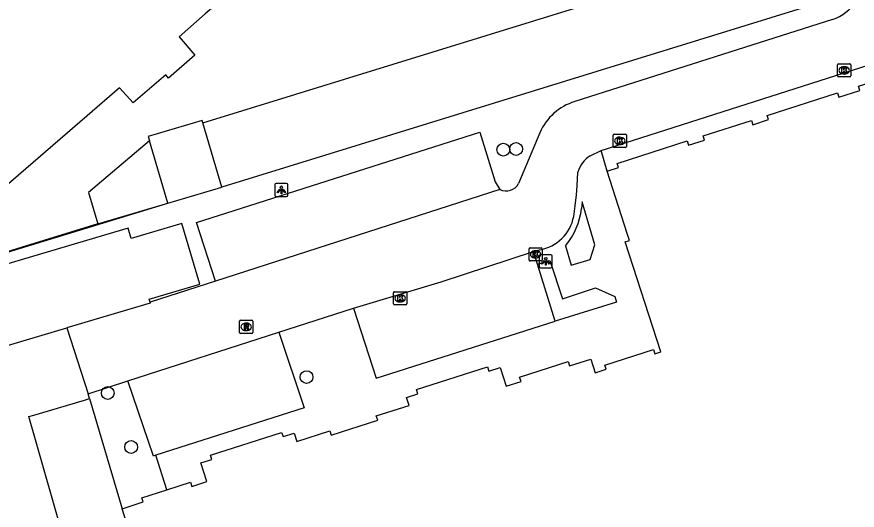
# Model space of a CAD drawing. Extents: x 159718 to 160783, y 383290 to 384030.
# Drawn here: x 159916.3 to 159980.6, y 383620.7 to 383658.4 of the extents above; entities that cross this region are included whole.
import ezdxf

# ---------------------------------------------------------------- set-up
doc = ezdxf.new("R2010")
doc.units = 0
for name, color, linetype in [('IMGEO_Boom', 7, 'Continuous'), ('IMGEO_Hek', 7, 'Continuous'), ('IMGEO_Kolk', 7, 'Continuous'), ('IMGEO_Lichtpunt', 7, 'Continuous'), ('IMGEO_Pand', 7, 'Continuous'), ('IMGEO_Parkeervlak_open', 7, 'Continuous'), ('IMGEO_Rijbaan_lokaal_open', 7, 'Continuous'), ('IMGEO_Rioolput', 7, 'Continuous'), ('IMGEO_Voetpad_open', 7, 'Continuous')]:
    doc.layers.add(name, color=color, linetype=linetype)

msp = doc.modelspace()

# ---------------------------------------------------------------- linework, layer by layer
at = {"layer": 'IMGEO_Boom'}
for centre in [(159953.543, 383648.276), (159954.524, 383648.327), (159938.499, 383630.871), (159923.301, 383629.654), (159925.088, 383625.522)]:
    msp.add_circle(centre, 0.489, dxfattribs=at)
at = {"layer": 'IMGEO_Hek'}
msp.add_lwpolyline([(159903.808, 383638.662), (159904.273, 383636.97), (159927.901, 383644.185)], dxfattribs=at)
at = {"layer": 'IMGEO_Kolk'}
for p, q in [((159979.108, 383653.912), (159979.108, 383654.764)), ((159979.183, 383654.838), (159980.035, 383654.838)), ((159979.596, 383654.618), (159979.621, 383654.618)), ((159980.109, 383654.764), (159980.109, 383653.912)), ((159980.035, 383653.838), (159979.183, 383653.838)), ((159979.619, 383654.058), (159979.594, 383654.058)), ((159961.951, 383648.52), (159961.951, 383649.372)), ((159962.026, 383649.446), (159962.878, 383649.446)), ((159962.439, 383649.226), (159962.464, 383649.226)), ((159962.952, 383649.372), (159962.952, 383648.52)), ((159962.878, 383648.446), (159962.026, 383648.446)), ((159962.462, 383648.666), (159962.437, 383648.666)), ((159955.586, 383640.757), (159956.438, 383640.757)), ((159955.511, 383639.831), (159955.511, 383640.683)), ((159955.999, 383640.537), (159956.024, 383640.537)), ((159956.512, 383640.683), (159956.512, 383639.831)), ((159956.438, 383639.757), (159955.586, 383639.757)), ((159956.022, 383639.977), (159955.997, 383639.977)), ((159945.158, 383636.479), (159945.158, 383637.331)), ((159945.233, 383637.405), (159946.085, 383637.405)), ((159945.646, 383637.185), (159945.671, 383637.185)), ((159946.159, 383637.331), (159946.159, 383636.479)), ((159946.085, 383636.405), (159945.233, 383636.405)), ((159945.669, 383636.625), (159945.644, 383636.625))]:
    msp.add_line(p, q, dxfattribs=at)
for points in [[(159979.108, 383653.912), (159979.108, 383654.764)], [(159979.183, 383654.838), (159980.035, 383654.838)], [(159979.429, 383654.538), (159979.552, 383654.538), (159979.552, 383654.387), (159979.682, 383654.538), (159979.846, 383654.538), (159979.7, 383654.387), (159979.853, 383654.138), (159979.701, 383654.138), (159979.616, 383654.302), (159979.552, 383654.235), (159979.552, 383654.138), (159979.429, 383654.138), (159979.429, 383654.538)], [(159980.109, 383654.764), (159980.109, 383653.912)], [(159980.035, 383653.838), (159979.183, 383653.838)], [(159961.951, 383648.52), (159961.951, 383649.372)], [(159962.026, 383649.446), (159962.878, 383649.446)], [(159962.272, 383649.146), (159962.395, 383649.146), (159962.395, 383648.995), (159962.525, 383649.146), (159962.689, 383649.146), (159962.543, 383648.995), (159962.696, 383648.746), (159962.544, 383648.746), (159962.459, 383648.91), (159962.395, 383648.843), (159962.395, 383648.746), (159962.272, 383648.746), (159962.272, 383649.146)], [(159962.952, 383649.372), (159962.952, 383648.52)], [(159962.878, 383648.446), (159962.026, 383648.446)], [(159955.586, 383640.757), (159956.438, 383640.757)], [(159955.511, 383639.831), (159955.511, 383640.683)], [(159955.832, 383640.457), (159955.955, 383640.457), (159955.955, 383640.306), (159956.085, 383640.457), (159956.249, 383640.457), (159956.103, 383640.306), (159956.256, 383640.057), (159956.104, 383640.057), (159956.019, 383640.221), (159955.955, 383640.154), (159955.955, 383640.057), (159955.832, 383640.057), (159955.832, 383640.457)], [(159956.512, 383640.683), (159956.512, 383639.831)], [(159956.438, 383639.757), (159955.586, 383639.757)], [(159945.158, 383636.479), (159945.158, 383637.331)], [(159945.233, 383637.405), (159946.085, 383637.405)], [(159945.479, 383637.105), (159945.602, 383637.105), (159945.602, 383636.954), (159945.732, 383637.105), (159945.896, 383637.105), (159945.75, 383636.954), (159945.903, 383636.705), (159945.751, 383636.705), (159945.666, 383636.869), (159945.602, 383636.802), (159945.602, 383636.705), (159945.479, 383636.705), (159945.479, 383637.105)], [(159946.159, 383637.331), (159946.159, 383636.479)], [(159946.085, 383636.405), (159945.233, 383636.405)]]:
    msp.add_lwpolyline(points, dxfattribs=at)
for centre, start, end in [((159979.185, 383654.762), 91.55205, 178.44795), ((159979.185, 383654.762), 91.55205, 178.44795), ((159980.033, 383654.762), 1.55205, 88.44795), ((159980.033, 383654.762), 1.55205, 88.44795), ((159979.185, 383653.914), 181.55205, 268.44795), ((159979.185, 383653.914), 181.55205, 268.44795), ((159980.033, 383653.914), 271.55205, 358.44795), ((159980.033, 383653.914), 271.55205, 358.44795), ((159962.028, 383649.37), 91.55205, 178.44795), ((159962.028, 383649.37), 91.55205, 178.44795), ((159962.876, 383649.37), 1.55205, 88.44795), ((159962.876, 383649.37), 1.55205, 88.44795), ((159962.028, 383648.522), 181.55205, 268.44795), ((159962.028, 383648.522), 181.55205, 268.44795), ((159962.876, 383648.522), 271.55205, 358.44795), ((159962.876, 383648.522), 271.55205, 358.44795), ((159955.588, 383640.681), 91.55205, 178.44795), ((159955.588, 383640.681), 91.55205, 178.44795), ((159956.436, 383640.681), 1.55205, 88.44795), ((159956.436, 383640.681), 1.55205, 88.44795), ((159955.588, 383639.833), 181.55205, 268.44795), ((159955.588, 383639.833), 181.55205, 268.44795), ((159956.436, 383639.833), 271.55205, 358.44795), ((159956.436, 383639.833), 271.55205, 358.44795), ((159945.235, 383637.329), 91.55205, 178.44795), ((159945.235, 383637.329), 91.55205, 178.44795), ((159946.083, 383637.329), 1.55205, 88.44795), ((159946.083, 383637.329), 1.55205, 88.44795), ((159945.235, 383636.481), 181.55205, 268.44795), ((159945.235, 383636.481), 181.55205, 268.44795), ((159946.083, 383636.481), 271.55205, 358.44795), ((159946.083, 383636.481), 271.55205, 358.44795)]:
    msp.add_arc(centre, 0.0765, start, end, dxfattribs=at)
for centre, major_axis, ratio, start_param, end_param in [((159979.595, 383654.338), (-0.387, 0.002), 0.722429, 4.712389, 7.853982), ((159979.62, 383654.338), (-0.39, 0.002), 0.717154, 1.570796, 4.712389), ((159962.438, 383648.946), (-0.387, 0.002), 0.722429, 4.712389, 7.853982), ((159962.463, 383648.946), (-0.39, 0.002), 0.717154, 1.570796, 4.712389), ((159955.998, 383640.257), (-0.387, 0.002), 0.722429, 4.712389, 7.853982), ((159956.023, 383640.257), (-0.39, 0.002), 0.717154, 1.570796, 4.712389), ((159945.645, 383636.905), (-0.387, 0.002), 0.722429, 4.712389, 7.853982), ((159945.67, 383636.905), (-0.39, 0.002), 0.717154, 1.570796, 4.712389)]:
    msp.add_ellipse(centre, major_axis=major_axis, ratio=ratio, start_param=start_param, end_param=end_param, dxfattribs=at)
at = {"layer": 'IMGEO_Lichtpunt'}
for p, q in [((159936.076, 383645.596), (159936.076, 383644.789)), ((159936.076, 383645.596), (159936.076, 383644.789)), ((159936.978, 383645.691), (159936.17, 383645.691)), ((159936.978, 383645.691), (159936.17, 383645.691)), ((159937.072, 383644.789), (159937.072, 383645.596)), ((159937.072, 383644.789), (159937.072, 383645.596)), ((159936.17, 383644.695), (159936.978, 383644.695)), ((159936.17, 383644.695), (159936.978, 383644.695)), ((159956.287, 383640.13), (159956.287, 383639.323)), ((159956.287, 383640.13), (159956.287, 383639.323)), ((159957.189, 383640.225), (159956.381, 383640.225)), ((159957.189, 383640.225), (159956.381, 383640.225)), ((159957.283, 383639.323), (159957.283, 383640.13)), ((159957.283, 383639.323), (159957.283, 383640.13)), ((159956.381, 383639.229), (159957.189, 383639.229)), ((159956.381, 383639.229), (159957.189, 383639.229))]:
    msp.add_line(p, q, dxfattribs=at)
for points in [[(159936.45, 383645.26), (159936.489, 383645.232), (159936.301, 383644.97), (159936.263, 383644.997), (159936.45, 383645.26)], [(159936.662, 383645.232), (159936.7, 383645.259), (159936.887, 383644.997), (159936.848, 383644.969), (159936.662, 383645.232)], [(159936.552, 383645.212), (159936.599, 383645.212), (159936.599, 383644.89), (159936.552, 383644.89), (159936.552, 383645.212)], [(159956.661, 383639.794), (159956.7, 383639.766), (159956.512, 383639.504), (159956.474, 383639.531), (159956.661, 383639.794)], [(159956.763, 383639.746), (159956.81, 383639.746), (159956.81, 383639.424), (159956.763, 383639.424), (159956.763, 383639.746)], [(159956.873, 383639.766), (159956.911, 383639.793), (159957.098, 383639.531), (159957.059, 383639.503), (159956.873, 383639.766)]]:
    msp.add_lwpolyline(points, dxfattribs=at)
for centre in [(159936.575, 383645.394), (159956.786, 383639.928)]:
    msp.add_circle(centre, 0.0994, dxfattribs=at)
for centre, start, end in [((159936.17, 383645.596), 90, 180), ((159936.17, 383645.596), 90, 180), ((159936.978, 383645.596), 0, 90), ((159936.978, 383645.596), 0, 90), ((159936.17, 383644.789), 180, 270), ((159936.17, 383644.789), 180, 270), ((159936.978, 383644.789), 270, 0), ((159936.978, 383644.789), 270, 360), ((159956.381, 383640.13), 90, 180), ((159956.381, 383640.13), 90, 180), ((159957.189, 383640.13), 0, 90), ((159957.189, 383640.13), 0, 90), ((159956.381, 383639.323), 180, 270), ((159956.381, 383639.323), 180, 270), ((159957.189, 383639.323), 270, 0), ((159957.189, 383639.323), 270, 360)]:
    msp.add_arc(centre, 0.0946, start, end, dxfattribs=at)
at = {"layer": 'IMGEO_Pand'}
for points in [[(159933.112, 383660.677), (159930.75, 383658.654), (159928.75, 383656.911), (159929.967, 383655.515), (159927.937, 383653.745), (159927.747, 383654.002), (159925.242, 383651.86), (159924.196, 383652.991), (159921.738, 383650.872), (159917.025, 383646.81), (159914.578, 383644.701), (159915.553, 383643.507), (159913.041, 383641.356), (159912.033, 383642.515), (159909.393, 383640.252), (159908.776, 383640.972), (159907.807, 383642.101), (159905.987, 383640.536), (159903.808, 383638.662)], [(159961.49, 383646.626), (159962.346, 383646.901), (159962.241, 383647.224), (159967.605, 383648.949), (159967.709, 383648.619), (159968.935, 383649.008), (159968.831, 383649.337), (159972.516, 383650.507), (159972.619, 383650.183), (159973.829, 383650.57), (159973.725, 383650.893), (159979.09, 383652.611), (159979.192, 383652.287), (159980.803, 383652.801), (159980.699, 383653.124), (159984.414, 383654.315)], [(159930.577, 383650.322), (159930.523, 383650.505), (159926.39, 383649.28), (159926.486, 383648.957)], [(159932.033, 383645.41), (159930.577, 383650.322)], [(159926.486, 383648.957), (159921.83, 383645.004), (159922.543, 383642.597)], [(159927.901, 383644.185), (159926.486, 383648.957)], [(159927.814, 383622.253), (159929.621, 383622.832), (159929.725, 383622.508), (159930.867, 383622.874), (159930.409, 383624.302), (159931.265, 383624.576), (159931.16, 383624.899), (159936.597, 383626.641), (159936.701, 383626.316), (159937.557, 383626.591), (159937.761, 383625.952), (159940.275, 383626.758), (159940.379, 383626.434), (159943.939, 383627.575), (159943.834, 383627.898), (159946.348, 383628.704), (159946.149, 383629.322), (159947.005, 383629.596), (159946.9, 383629.919), (159952.337, 383631.662), (159952.441, 383631.338), (159953.297, 383631.612), (159953.757, 383630.174), (159954.9, 383630.54), (159954.795, 383630.863), (159958.507, 383632.053), (159958.611, 383631.729), (159960.229, 383632.247), (159960.564, 383631.199), (159961.421, 383631.473), (159961.316, 383631.796), (159965.029, 383632.987), (159965.133, 383632.662), (159965.58, 383632.805), (159962.873, 383641.22), (159963.196, 383641.324), (159963.021, 383641.867), (159961.49, 383646.626)], [(159927.901, 383644.185), (159932.033, 383645.41)], [(159922.543, 383642.597), (159927.901, 383644.185)], [(159926.534, 383636.604), (159926.464, 383636.842), (159930.342, 383637.992), (159928.97, 383642.619), (159925.092, 383641.47), (159924.854, 383642.272), (159910.636, 383638.057), (159910.734, 383637.727)], [(159926.534, 383636.604), (159926.556, 383636.531), (159920.184, 383634.642)], [(159912.128, 383633.029), (159912.339, 383632.316), (159920.184, 383634.642)], [(159924.395, 383620.801), (159926.014, 383621.319), (159925.909, 383621.642), (159927.814, 383622.253)], [(159920.058, 383618.607), (159923.771, 383619.803), (159923.875, 383619.479), (159924.731, 383619.753), (159924.395, 383620.801)]]:
    msp.add_lwpolyline(points, dxfattribs=at)
at = {"layer": 'IMGEO_Parkeervlak_open'}
for points in [[(159979.124, 383659.971), (159932.033, 383645.41)], [(159931.542, 383638.219), (159930.098, 383642.69), (159951.762, 383649.6), (159952.92, 383645.804), (159953.28, 383645.229)], [(159957.511, 383635.142), (159956.156, 383639.515)], [(159926.971, 383624.89), (159926.792, 383624.833), (159924.83, 383630.583)], [(159921.915, 383629.225), (159924.395, 383620.801)]]:
    msp.add_lwpolyline(points, dxfattribs=at)
at = {"layer": 'IMGEO_Rijbaan_lokaal_open'}
for points in [[(159930.577, 383650.322), (159977.611, 383664.866), (159979.124, 383659.971)], [(159978.709, 383658.223), (159959.008, 383651.945)], [(159961.017, 383648.204), (159981.449, 383654.748)], [(159956.346, 383649.567), (159954.708, 383645.689)], [(159960.196, 383647.8), (159961.017, 383648.204)], [(159958.926, 383643.164), (159959.044, 383643.982), (159959.139, 383644.818), (159959.182, 383645.498), (159959.249, 383646.56)], [(159953.28, 383645.229), (159931.542, 383638.219)], [(159922.543, 383642.597), (159904.273, 383636.97)], [(159942.1, 383636.149), (159948.801, 383638.159), (159955.859, 383640.474)], [(159955.859, 383640.474), (159956.318, 383640.615)], [(159931.542, 383638.219), (159926.534, 383636.604)], [(159936.387, 383634.308), (159942.1, 383636.149)], [(159920.184, 383634.642), (159921.797, 383629.593)], [(159924.83, 383630.583), (159936.387, 383634.308)], [(159921.797, 383629.593), (159924.83, 383630.583)], [(159920.058, 383618.607), (159919.921, 383618.571), (159917.276, 383627.86), (159917.645, 383627.968), (159921.525, 383629.111), (159921.915, 383629.225)], [(159921.915, 383629.225), (159921.913, 383629.231), (159921.797, 383629.593)]]:
    msp.add_lwpolyline(points, dxfattribs=at)
for centre, radius, start, end in [((159977.727, 383661.263), 3.195, 287.89708, 330.25211), ((159960.19, 383647.943), 4.173, 106.4571, 157.09258), ((159961.293, 383645.981), 2.124, 121.08627, 164.17508), ((159953.764, 383646.173), 1.061, 242.8583, 332.8522), ((159955.815, 383643.738), 3.163, 279.14783, 349.54121)]:
    msp.add_arc(centre, radius, start, end, dxfattribs=at)
at = {"layer": 'IMGEO_Rioolput'}
for p, q in [((159933.384, 383634.29), (159933.384, 383635.142)), ((159933.459, 383635.216), (159934.311, 383635.216)), ((159933.872, 383634.996), (159933.897, 383634.996)), ((159934.385, 383635.142), (159934.385, 383634.29)), ((159933.895, 383634.436), (159933.87, 383634.436)), ((159934.311, 383634.216), (159933.459, 383634.216))]:
    msp.add_line(p, q, dxfattribs=at)
for points in [[(159933.384, 383634.29), (159933.384, 383635.142)], [(159933.459, 383635.216), (159934.311, 383635.216)], [(159934.385, 383635.142), (159934.385, 383634.29)], [(159933.973, 383634.914), (159933.721, 383634.916), (159933.721, 383634.516)], [(159933.721, 383634.516), (159933.845, 383634.516), (159933.845, 383634.678), (159933.856, 383634.678)], [(159933.899, 383634.835), (159933.845, 383634.835), (159933.845, 383634.754)], [(159933.845, 383634.754), (159933.897, 383634.754)], [(159933.903, 383634.649), (159933.974, 383634.516), (159934.114, 383634.516), (159934.049, 383634.642)], [(159934.311, 383634.216), (159933.459, 383634.216)]]:
    msp.add_lwpolyline(points, dxfattribs=at)
for centre, radius, start, end in [((159933.461, 383635.14), 0.0765, 91.55205, 178.44795), ((159933.461, 383635.14), 0.0765, 91.55205, 178.44795), ((159934.309, 383635.14), 0.0765, 1.55205, 88.44795), ((159934.309, 383635.14), 0.0765, 1.55205, 88.44795), ((159933.461, 383634.292), 0.0765, 181.55205, 268.44795), ((159933.461, 383634.292), 0.0765, 181.55205, 268.44795), ((159933.855, 383634.625), 0.0533, 26.02933, 88.69889), ((159933.881, 383634.943), 0.19, 274.7715, 282.96867), ((159933.905, 383634.739), 0.0964, 77.00612, 93.18647), ((159933.919, 383634.796), 0.0378, 276.66336, 79.67722), ((159933.972, 383634.804), 0.109, 350.36119, 89.41601), ((159933.97, 383634.804), 0.112, 277.58423, 350.98172), ((159933.954, 383634.589), 0.108, 29.51342, 73.79051), ((159934.309, 383634.292), 0.0765, 271.55205, 358.44795), ((159934.309, 383634.292), 0.0765, 271.55205, 358.44795)]:
    msp.add_arc(centre, radius, start, end, dxfattribs=at)
for centre, major_axis, ratio, start_param, end_param in [((159933.871, 383634.716), (-0.387, 0.002), 0.722429, 4.712389, 7.853982), ((159933.896, 383634.716), (-0.39, 0.002), 0.717154, 1.570796, 4.712389)]:
    msp.add_ellipse(centre, major_axis=major_axis, ratio=ratio, start_param=start_param, end_param=end_param, dxfattribs=at)
at = {"layer": 'IMGEO_Voetpad_open'}
for points in [[(159961.49, 383646.626), (159961.017, 383648.204)], [(159958.3, 383640.925), (159958.741, 383639.442), (159960.175, 383639.869), (159960.546, 383640.985), (159959.563, 383644.29), (159959.523, 383643.769)], [(159956.156, 383639.515), (159955.859, 383640.474)], [(159956.156, 383639.515), (159957.093, 383639.805), (159958.079, 383636.868), (159960.586, 383637.71), (159962.071, 383637.043), (159962.209, 383636.598), (159957.511, 383635.142)], [(159942.1, 383636.149), (159943.826, 383630.783), (159957.511, 383635.142)], [(159936.387, 383634.308), (159938.311, 383628.515), (159926.971, 383624.89)], [(159927.814, 383622.253), (159926.971, 383624.89)]]:
    msp.add_lwpolyline(points, dxfattribs=at)
msp.add_arc((159954.241, 383644.356), 5.315, 319.79838, 353.66349, dxfattribs=at)

doc.saveas('drawing.dxf')
